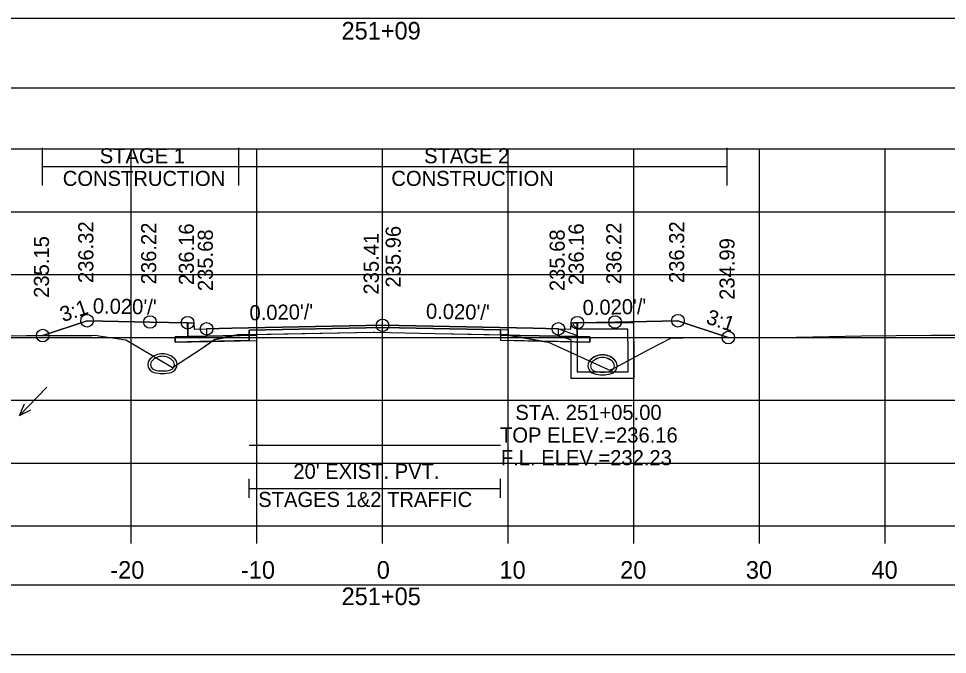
# Model space of a CAD drawing. Extents: x 1369627 to 1374022, y 380035 to 398173.
# Drawn here: x 1372069.6 to 1372143.5, y 391404.4 to 391455 of the extents above; entities that cross this region are included whole.
import ezdxf

# ---------------------------------------------------------------- set-up
doc = ezdxf.new("R2010")
doc.units = 0
for name, color, linetype in [('Default', 7, 'Continuous'), ('R_Alt Surface', 7, 'Continuous'), ('R_Axis', 7, 'Continuous'), ('R_Axis Annot', 7, 'Continuous'), ('R_Drive', 7, 'Continuous'), ('R_Exist Surface', 7, 'Continuous'), ('R_Fin Surface', 7, 'Continuous'), ('R_Grid', 7, 'Continuous'), ('R_MOT', 7, 'Continuous'), ('R_No Plot', 7, 'Continuous'), ('R_Water', 7, 'Continuous'), ('R_Water Annot', 7, 'Continuous'), ('R_Xsect Elev', 7, 'Continuous'), ('R_Xsect Slope', 7, 'Continuous'), ('T_Vehicle Path Rt', 7, 'Continuous')]:
    doc.layers.add(name, color=color, linetype=linetype)

msp = doc.modelspace()

# ---------------------------------------------------------------- linework, layer by layer
at = {"layer": 'Default'}
for p, q in [((1372087.932, 391416.911), (1372087.932, 391418.411)), ((1372107.932, 391416.911), (1372107.932, 391418.411)), ((1372087.932, 391417.661), (1372107.932, 391417.661))]:
    msp.add_line(p, q, dxfattribs=at)
for points in [[(1371948.53, 391449.516), (1372248.53, 391449.516), (1372248.53, 391455.038), (1371948.53, 391455.038)], [(1372083.02, 391430.836), (1372083.52, 391430.836), (1372083.53, 391430.336), (1372084.53, 391430.356), (1372084.53, 391429.769), (1372083.03, 391429.739)], [(1372113.53, 391430.336), (1372113.54, 391430.836), (1372114.04, 391430.836), (1372114.03, 391429.739), (1372112.53, 391429.769), (1372112.53, 391430.356)], [(1371948.53, 391404.45), (1372248.53, 391404.45), (1372248.53, 391409.972), (1371948.53, 391409.972)]]:
    msp.add_lwpolyline(points, close=True, dxfattribs=at)
at = {"layer": 'R_Alt Surface'}
msp.add_lwpolyline([(1372083.03, 391430.837), (1372083.03, 391429.739), (1372084.53, 391429.769), (1372087.932, 391429.837), (1372087.932, 391430.254), (1372098.53, 391430.466), (1372107.932, 391430.278), (1372107.932, 391429.861), (1372112.53, 391429.769), (1372114.03, 391429.739), (1372114.031, 391430.837)], dxfattribs=at)
for points in [[(1372082.03, 391429.719), (1372083.03, 391429.739), (1372084.53, 391429.769), (1372087.932, 391429.837), (1372087.932, 391429.421), (1372082.03, 391429.303)], [(1372115.03, 391429.719), (1372114.03, 391429.739), (1372112.53, 391429.769), (1372107.932, 391429.861), (1372107.932, 391429.445), (1372115.03, 391429.303)]]:
    msp.add_lwpolyline(points, close=True, dxfattribs=at)
at = {"layer": 'R_Axis'}
for p, q in [((1371948.53, 391414.673), (1372248.53, 391414.673)), ((1372078.53, 391413.273), (1372078.53, 391414.673)), ((1372088.53, 391413.273), (1372088.53, 391414.673)), ((1372098.53, 391413.273), (1372098.53, 391414.673)), ((1372108.53, 391413.273), (1372108.53, 391414.673)), ((1372118.53, 391413.273), (1372118.53, 391414.673)), ((1372128.53, 391413.273), (1372128.53, 391414.673)), ((1372138.53, 391413.273), (1372138.53, 391414.673))]:
    msp.add_line(p, q, dxfattribs=at)
at = {"layer": 'R_Drive'}
for centre, radius, start, end in [((1372081.02, 391427.022), 1.354, 43.64848, 136.35152), ((1372081.02, 391427.022), 1.146, 43.64848, 136.35152), ((1372116.04, 391426.928), 1.354, 43.64848, 136.35152), ((1372116.04, 391426.924), 1.354, 43.64848, 136.35152), ((1372080.507, 391427.511), 0.646, 136.35152, 253.95293), ((1372080.507, 391427.511), 0.438, 136.35152, 253.95293), ((1372081.532, 391427.511), 0.438, 286.04707, 43.64848), ((1372081.532, 391427.511), 0.646, 286.04707, 43.64848), ((1372115.527, 391427.417), 0.646, 136.35152, 253.95293), ((1372115.527, 391427.413), 0.646, 136.35152, 253.95293), ((1372115.527, 391427.417), 0.438, 136.35152, 253.95293), ((1372115.527, 391427.413), 0.438, 136.35152, 253.95293), ((1372116.04, 391426.928), 1.146, 43.64848, 136.35152), ((1372116.04, 391426.924), 1.146, 43.64848, 136.35152), ((1372116.552, 391427.417), 0.438, 286.04707, 43.64848), ((1372116.552, 391427.413), 0.438, 286.04707, 43.64848), ((1372116.552, 391427.417), 0.646, 286.04707, 43.64848), ((1372116.552, 391427.413), 0.646, 286.04707, 43.64848), ((1372081.02, 391429.293), 2.5, 253.95293, 286.04707), ((1372081.02, 391429.293), 2.292, 253.95293, 286.04707), ((1372116.04, 391429.199), 2.5, 253.95293, 286.04707), ((1372116.04, 391429.194), 2.5, 253.95293, 286.04707), ((1372116.04, 391429.199), 2.292, 253.95293, 286.04707), ((1372116.04, 391429.194), 2.292, 253.95293, 286.04707)]:
    msp.add_arc(centre, radius, start, end, dxfattribs=at)
at = {"layer": 'R_Exist Surface'}
msp.add_lwpolyline([(1372061.767, 391429.756), (1372070.19, 391429.813), (1372075.39, 391429.836), (1372075.712, 391429.841), (1372075.96, 391429.794), (1372078.097, 391429.477), (1372079.059, 391428.934), (1372081.811, 391427.285), (1372084.166, 391428.827), (1372085.135, 391429.482), (1372086.886, 391429.859), (1372086.965, 391429.87), (1372097.784, 391430.091), (1372097.932, 391430.094), (1372102.709, 391429.993), (1372108.441, 391429.871), (1372108.505, 391429.86), (1372111.735, 391429.282), (1372116.208, 391427.25), (1372116.618, 391427.072), (1372117.022, 391427.259), (1372119.766, 391428.732), (1372121.528, 391429.628), (1372122.444, 391429.642), (1372128.864, 391429.675), (1372131.463, 391429.696), (1372136.653, 391429.791), (1372142.171, 391429.855), (1372150.804, 391429.856)], dxfattribs=at)
at = {"layer": 'R_Fin Surface'}
msp.add_lwpolyline([(1372071.489, 391429.819), (1372075.02, 391430.996), (1372080.02, 391430.896), (1372083.02, 391430.836), (1372083.52, 391430.836), (1372083.53, 391430.336), (1372084.53, 391430.356), (1372086.53, 391430.396), (1372098.53, 391430.636), (1372110.53, 391430.396), (1372112.53, 391430.356), (1372113.53, 391430.336), (1372113.54, 391430.836), (1372114.04, 391430.836), (1372117.04, 391430.896), (1372122.04, 391430.996), (1372126.047, 391429.66)], dxfattribs=at)
at = {"layer": 'R_Grid'}
for p, q in [((1371948.53, 391444.673), (1372248.53, 391444.673)), ((1372078.53, 391414.673), (1372078.53, 391444.673)), ((1372088.53, 391414.673), (1372088.53, 391444.673)), ((1372098.53, 391414.673), (1372098.53, 391444.673)), ((1372108.53, 391414.673), (1372108.53, 391444.673)), ((1372118.53, 391414.673), (1372118.53, 391444.673)), ((1372128.53, 391414.673), (1372128.53, 391444.673)), ((1372138.53, 391414.673), (1372138.53, 391444.673)), ((1371948.53, 391439.673), (1372248.53, 391439.673)), ((1371948.53, 391434.673), (1372248.53, 391434.673)), ((1371948.53, 391429.673), (1372248.53, 391429.673)), ((1371948.53, 391424.673), (1372248.53, 391424.673)), ((1371948.53, 391419.673), (1372248.53, 391419.673)), ((1371948.53, 391414.673), (1372248.53, 391414.673))]:
    msp.add_line(p, q, dxfattribs=at)
at = {"layer": 'R_MOT'}
for p, q in [((1372071.477, 391441.767), (1372071.477, 391444.767)), ((1372087.096, 391441.767), (1372087.096, 391444.767)), ((1372125.971, 391441.767), (1372125.971, 391444.767)), ((1372071.477, 391443.267), (1372125.971, 391443.267))]:
    msp.add_line(p, q, dxfattribs=at)
at = {"layer": 'R_No Plot'}
for points in [[(1372083.02, 391430.836), (1372083.03, 391429.739), (1372084.53, 391429.769), (1372088.53, 391429.849), (1372088.53, 391430.266), (1372098.53, 391430.466), (1372108.53, 391430.266), (1372108.53, 391429.849), (1372112.53, 391429.769), (1372114.03, 391429.739), (1372114.04, 391430.836)], [(1372087.932, 391421.094), (1372107.932, 391421.094)]]:
    msp.add_lwpolyline(points, dxfattribs=at)
for points in [[(1372098.53, 391430.636), (1372086.53, 391430.396), (1372084.53, 391430.356), (1372084.53, 391429.769), (1372088.53, 391429.849), (1372088.53, 391430.266), (1372098.53, 391430.466), (1372108.53, 391430.266), (1372108.53, 391429.849), (1372112.53, 391429.769), (1372112.53, 391430.356), (1372110.53, 391430.396)], [(1372088.53, 391429.849), (1372084.53, 391429.769), (1372083.03, 391429.739), (1372082.03, 391429.719), (1372082.03, 391429.302), (1372088.53, 391429.432)], [(1372108.53, 391429.849), (1372112.53, 391429.769), (1372114.03, 391429.739), (1372115.03, 391429.719), (1372115.03, 391429.302), (1372108.53, 391429.432)]]:
    msp.add_lwpolyline(points, close=True, dxfattribs=at)
for centre in [(1372075.02, 391430.996), (1372080.02, 391430.896), (1372083.02, 391430.836), (1372098.53, 391430.636), (1372114.04, 391430.836), (1372117.04, 391430.896), (1372122.04, 391430.996), (1372084.53, 391430.356), (1372112.53, 391430.356), (1372071.489, 391429.819), (1372126.047, 391429.66)]:
    msp.add_circle(centre, 0.5, dxfattribs=at)
at = {"layer": 'R_Water'}
for p, q in [((1372112.54, 391430.353), (1372114.04, 391429.833)), ((1372113.707, 391430.668), (1372113.79, 391430.833)), ((1372113.707, 391430.668), (1372114.04, 391430.333)), ((1372118.54, 391430.833), (1372113.79, 391430.833)), ((1372118.54, 391429.333), (1372118.54, 391430.833)), ((1372112.54, 391429.824), (1372113.54, 391429.477)), ((1372118.04, 391430.333), (1372114.04, 391430.333)), ((1372114.04, 391429.333), (1372114.04, 391429.833)), ((1372118.04, 391429.333), (1372118.04, 391430.333)), ((1372113.54, 391429.333), (1372113.54, 391429.477))]:
    msp.add_line(p, q, dxfattribs=at)
for points in [[(1372112.54, 391429.824), (1372112.54, 391430.353)], [(1372118.54, 391429.333), (1372118.54, 391426.403), (1372116.04, 391426.403), (1372113.54, 391426.403), (1372113.54, 391429.333)], [(1372118.04, 391429.333), (1372118.04, 391426.903), (1372116.04, 391426.903), (1372114.04, 391426.903), (1372114.04, 391429.333)]]:
    msp.add_lwpolyline(points, dxfattribs=at)
at = {"layer": 'R_Water Annot'}
for p, q in [((1372071.823, 391425.712), (1372069.633, 391423.458)), ((1372069.633, 391423.458), (1372070.052, 391424.392)), ((1372069.633, 391423.458), (1372070.554, 391423.904))]:
    msp.add_line(p, q, dxfattribs=at)
at = {"layer": 'R_Xsect Elev'}
msp.add_line((1372098.53, 391430.081), (1372098.53, 391440.081), dxfattribs=at)
at = {"layer": 'T_Vehicle Path Rt'}
for p, q in [((1372083.03, 391429.739), (1372083.02, 391430.836)), ((1372114.04, 391430.836), (1372114.03, 391429.739)), ((1372087.932, 391429.837), (1372086.667, 391429.812)), ((1372086.667, 391429.812), (1372087.932, 391429.837)), ((1372087.932, 391429.837), (1372087.932, 391429.89)), ((1372087.932, 391429.421), (1372087.932, 391429.837)), ((1372107.932, 391429.882), (1372107.932, 391430.278)), ((1372108.441, 391429.871), (1372107.932, 391429.882)), ((1372107.932, 391429.882), (1372107.932, 391429.861)), ((1372107.932, 391429.861), (1372108.567, 391429.848)), ((1372108.567, 391429.848), (1372108.441, 391429.871)), ((1372108.567, 391429.848), (1372108.505, 391429.85)), ((1372111.19, 391429.379), (1372108.567, 391429.848)), ((1372084.956, 391429.361), (1372082.03, 391429.303)), ((1372084.956, 391429.361), (1372087.932, 391429.421)), ((1372111.19, 391429.379), (1372111.735, 391429.282))]:
    msp.add_line(p, q, dxfattribs=at)
for points in [[(1372083.02, 391430.836), (1372080.02, 391430.896), (1372075.02, 391430.996), (1372071.489, 391429.819)], [(1372107.932, 391430.278), (1372098.53, 391430.466), (1372087.932, 391430.254), (1372087.932, 391429.89)], [(1372126.047, 391429.66), (1372122.04, 391430.996), (1372117.04, 391430.896), (1372114.04, 391430.836)], [(1372071.489, 391429.819), (1372075.39, 391429.836), (1372075.712, 391429.841), (1372075.96, 391429.794), (1372078.097, 391429.477), (1372079.059, 391428.934), (1372081.811, 391427.285), (1372084.166, 391428.827), (1372084.956, 391429.361)], [(1372082.03, 391429.303), (1372082.03, 391429.719), (1372083.03, 391429.739)], [(1372086.667, 391429.812), (1372085.135, 391429.482), (1372084.956, 391429.361)], [(1372087.932, 391429.89), (1372086.965, 391429.87), (1372086.886, 391429.859), (1372086.667, 391429.812)], [(1372087.932, 391429.89), (1372097.784, 391430.091), (1372097.932, 391430.094), (1372102.709, 391429.993), (1372107.932, 391429.882)], [(1372108.505, 391429.85), (1372107.932, 391429.861), (1372107.932, 391429.445), (1372111.19, 391429.379)], [(1372114.03, 391429.739), (1372115.03, 391429.719), (1372115.03, 391429.303), (1372111.19, 391429.379)], [(1372111.735, 391429.282), (1372116.208, 391427.25), (1372116.618, 391427.072), (1372117.022, 391427.259), (1372119.766, 391428.732), (1372121.528, 391429.628), (1372122.444, 391429.642), (1372126.047, 391429.66)]]:
    msp.add_lwpolyline(points, dxfattribs=at)

# ---------------------------------------------------------------- texts
at = {"layer": 'R_Axis Annot'}
for s, height, p in [('251+09', 1.4, (1372095.272, 391453.373)), ("20' EXIST. PVT.", 1.2, (1372091.435, 391418.419)), ('STAGES 1&2 TRAFFIC', 1.2, (1372088.639, 391416.179)), ('-20', 1.4, (1372076.871, 391410.473)), ('-10', 1.4, (1372087.268, 391410.473)), ('0', 1.4, (1372098.072, 391410.473)), ('10', 1.4, (1372107.841, 391410.473)), ('20', 1.4, (1372117.444, 391410.473)), ('30', 1.4, (1372127.444, 391410.473)), ('40', 1.4, (1372137.444, 391410.473)), ('251+05', 1.4, (1372095.278, 391408.373))]:
    msp.add_text(s, height=height, dxfattribs=at).set_placement(p)
at = {"layer": 'R_MOT'}
for s, p in [('STAGE 1', (1372076.028, 391443.523)), ('STAGE 2', (1372101.838, 391443.523)), ('CONSTRUCTION', (1372073.085, 391441.723)), ('CONSTRUCTION', (1372099.235, 391441.723))]:
    msp.add_text(s, height=1.2, dxfattribs=at).set_placement(p)
at = {"layer": 'R_Water Annot'}
for s, p in [('STA. 251+05.00', (1372109.101, 391423.105)), ('TOP ELEV.=236.16', (1372107.882, 391421.305)), ('F.L. ELEV.=232.23', (1372107.953, 391419.505))]:
    msp.add_text(s, height=1.2, dxfattribs=at).set_placement(p)
at = {"layer": 'R_Xsect Elev'}
for s, p in [('236.32', (1372075.52, 391433.996)), ('236.22', (1372080.52, 391433.896)), ('236.16', (1372083.52, 391433.836)), ('235.96', (1372099.981, 391433.636)), ('236.16', (1372114.54, 391433.836)), ('236.22', (1372117.54, 391433.896)), ('236.32', (1372122.54, 391433.996)), ('235.68', (1372085.03, 391433.356)), ('235.41', (1372098.23, 391433.081)), ('235.68', (1372113.03, 391433.356)), ('235.15', (1372071.989, 391432.819)), ('234.99', (1372126.547, 391432.66))]:
    msp.add_text(s, height=1.2, rotation=90, dxfattribs=at).set_placement(p)
at = {"layer": 'R_Xsect Slope'}
for s, rotation, p in [('3:1', 18.43323, (1372073.096, 391430.882)), ("0.020'/'", 358.85424, (1372075.47, 391431.587)), ("0.020'/'", 1.14576, (1372114.466, 391431.445)), ("0.020'/'", 1.14576, (1372087.956, 391431.025)), ("0.020'/'", 358.85424, (1372101.98, 391431.167)), ('3:1', 341.56677, (1372124.201, 391430.803))]:
    msp.add_text(s, height=1.2, rotation=rotation, dxfattribs=at).set_placement(p)

doc.saveas('drawing.dxf')
